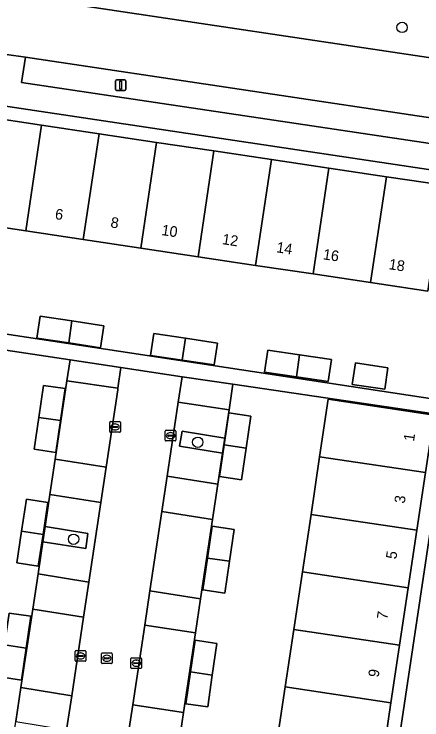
# Model space of a CAD drawing. Extents: x 164148 to 165261, y 382513 to 383432.
# Drawn here: x 164271.9 to 164310.2, y 382817.9 to 382884.2 of the extents above; entities that cross this region are included whole.
import ezdxf

# ---------------------------------------------------------------- set-up
doc = ezdxf.new("R2010")
doc.units = 0
for name, color, linetype in [('IMGEO_Boom', 7, 'Continuous'), ('IMGEO_Erf', 7, 'Continuous'), ('IMGEO_Groenvoorziening', 7, 'Continuous'), ('IMGEO_Kolk', 7, 'Continuous'), ('IMGEO_Lichtmast', 7, 'Continuous'), ('IMGEO_Pand', 7, 'Continuous'), ('IMGEO_Pand_nummerreeks', 7, 'Continuous'), ('IMGEO_Parkeervlak_open', 7, 'Continuous'), ('IMGEO_Rijbaan_lokaal_gesloten', 7, 'Continuous'), ('IMGEO_Rijbaan_lokaal_open', 7, 'Continuous'), ('IMGEO_Rioolput', 7, 'Continuous'), ('IMGEO_Voetpad_open', 7, 'Continuous')]:
    doc.layers.add(name, color=color, linetype=linetype)

msp = doc.modelspace()

# ---------------------------------------------------------------- linework, layer by layer
at = {"layer": 'IMGEO_Boom'}
for centre in [(164308.341, 382882.957), (164289.145, 382843.98), (164277.481, 382834.86)]:
    msp.add_circle(centre, 0.489, dxfattribs=at)
at = {"layer": 'IMGEO_Erf'}
for points in [[(164315.881, 382868.253), (164315.414, 382868.927), (164260.822, 382877.103), (164260.194, 382876.574), (164257.168, 382856.277), (164287.898, 382851.603), (164312.82, 382847.812)], [(164283.787, 382862.225), (164278.388, 382863.036), (164272.988, 382863.848), (164267.588, 382864.659), (164262.186, 382865.471), (164263.672, 382875.389), (164269.072, 382874.581), (164274.472, 382873.774), (164279.873, 382872.966), (164285.273, 382872.158), (164290.673, 382871.351), (164296.073, 382870.543), (164301.474, 382869.735), (164306.874, 382868.928), (164312.274, 382868.12), (164310.768, 382858.17), (164305.386, 382858.979), (164299.986, 382859.79), (164294.587, 382860.602), (164289.187, 382861.413)], [(164277.333, 382855.377), (164280.321, 382854.932), (164280.008, 382852.862), (164277.026, 382853.315), (164274.029, 382853.771), (164274.345, 382855.822)], [(164274.143, 382831.625), (164274.592, 382834.622), (164274.809, 382836.071), (164275.258, 382839.069), (164275.756, 382842.39), (164276.86, 382849.764), (164277.152, 382851.711), (164256.94, 382854.753), (164250.452, 382811.38), (164270.649, 382808.307), (164270.955, 382810.352), (164272.061, 382817.728), (164272.543, 382820.945), (164273.644, 382828.295)], [(164288.008, 382853.754), (164290.998, 382853.3), (164290.683, 382851.238), (164287.694, 382851.691), (164284.705, 382852.144), (164285.017, 382854.208)], [(164298.717, 382852.185), (164301.708, 382851.753), (164301.41, 382849.689), (164298.419, 382850.121), (164295.413, 382850.555), (164295.725, 382852.616)], [(164303.958, 382851.428), (164307.011, 382850.98), (164306.714, 382848.957), (164303.661, 382849.405)], [(164274.655, 382849.299), (164276.68, 382849.014), (164276.241, 382846.013), (164275.805, 382843.03), (164273.782, 382843.318), (164274.219, 382846.309)], [(164312.617, 382846.453), (164292.449, 382849.423), (164292.087, 382847.018), (164291.688, 382844.368), (164291.474, 382842.945), (164291.038, 382840.051), (164290.538, 382836.727), (164289.415, 382829.267), (164288.932, 382826.06), (164287.807, 382818.59), (164287.325, 382815.39), (164286.852, 382812.248), (164286.634, 382810.8), (164286.198, 382807.902), (164285.91, 382805.985), (164306.097, 382802.914)], [(164295.742, 382810.175), (164296.551, 382815.581), (164297.361, 382820.987), (164298.17, 382826.393), (164298.979, 382831.798), (164299.789, 382837.204), (164300.598, 382842.61), (164301.407, 382848.016), (164311.351, 382846.529), (164310.54, 382841.122), (164309.73, 382835.716), (164308.919, 382830.31), (164308.108, 382824.905), (164307.298, 382819.499), (164306.487, 382814.093), (164305.677, 382808.688), (164304.859, 382803.235), (164294.933, 382804.769)], [(164291.198, 382840.749), (164291.639, 382843.739), (164292.079, 382846.728), (164294.135, 382846.437), (164293.696, 382843.435), (164293.259, 382840.444)], [(164273.051, 382838.614), (164275.074, 382838.309), (164274.617, 382835.321), (164274.159, 382832.325), (164272.145, 382832.64), (164272.598, 382835.627)], [(164291.681, 382829.797), (164289.613, 382830.106), (164290.05, 382833.094), (164290.486, 382836.082), (164292.554, 382835.786), (164292.118, 382832.792)], [(164271.434, 382827.929), (164273.468, 382827.621), (164273.024, 382824.632), (164272.578, 382821.635), (164270.544, 382821.939), (164270.989, 382824.934)], [(164290.952, 382825.076), (164290.516, 382822.096), (164290.079, 382819.104), (164288.013, 382819.409), (164288.452, 382822.399), (164288.891, 382825.389)]]:
    msp.add_lwpolyline(points, close=True, dxfattribs=at)
at = {"layer": 'IMGEO_Groenvoorziening'}
for points in [[(164272.647, 382887.983), (164275.153, 382887.621), (164274.826, 382885.521), (164314.161, 382879.638), (164314.585, 382879.574), (164314.916, 382881.673), (164316.422, 382881.433)], [(164272.98, 382880.152), (164272.599, 382877.773), (164313.081, 382871.736), (164313.413, 382874.077)], [(164313.111, 382874.159), (164272.98, 382880.152)]]:
    msp.add_lwpolyline(points, dxfattribs=at)
for points in [[(164291.688, 382844.368), (164287.669, 382845.027), (164287.445, 382843.608), (164291.474, 382842.945)], [(164274.809, 382836.071), (164274.592, 382834.622), (164278.626, 382833.982), (164278.826, 382835.409)]]:
    msp.add_lwpolyline(points, close=True, dxfattribs=at)
at = {"layer": 'IMGEO_Kolk'}
for p, q in [((164286.167, 382845.102), (164287.019, 382845.102)), ((164286.092, 382844.176), (164286.092, 382845.028)), ((164286.351, 382844.596), (164286.351, 382844.608)), ((164286.789, 382844.559), (164286.391, 382844.559)), ((164286.394, 382844.645), (164286.792, 382844.645)), ((164286.58, 382844.882), (164286.605, 382844.882)), ((164286.835, 382844.608), (164286.835, 382844.596)), ((164287.093, 382845.028), (164287.093, 382844.176)), ((164287.019, 382844.102), (164286.167, 382844.102)), ((164286.603, 382844.322), (164286.578, 382844.322)), ((164277.637, 382823.471), (164277.637, 382824.323)), ((164277.712, 382824.397), (164278.564, 382824.397)), ((164277.896, 382823.891), (164277.896, 382823.903)), ((164278.334, 382823.854), (164277.936, 382823.854)), ((164277.939, 382823.94), (164278.337, 382823.94)), ((164278.125, 382824.177), (164278.15, 382824.177)), ((164278.38, 382823.903), (164278.38, 382823.891)), ((164278.638, 382824.323), (164278.638, 382823.471)), ((164278.564, 382823.397), (164277.712, 382823.397)), ((164278.148, 382823.617), (164278.123, 382823.617)), ((164282.867, 382822.791), (164282.867, 382823.643)), ((164282.942, 382823.717), (164283.794, 382823.717)), ((164283.126, 382823.211), (164283.126, 382823.223)), ((164283.564, 382823.174), (164283.166, 382823.174)), ((164283.169, 382823.26), (164283.567, 382823.26)), ((164283.355, 382823.497), (164283.38, 382823.497)), ((164283.61, 382823.223), (164283.61, 382823.211)), ((164283.868, 382823.643), (164283.868, 382822.791)), ((164283.794, 382822.717), (164282.942, 382822.717)), ((164283.378, 382822.937), (164283.353, 382822.937))]:
    msp.add_line(p, q, dxfattribs=at)
for points in [[(164286.167, 382845.102), (164287.019, 382845.102)], [(164286.092, 382844.176), (164286.092, 382845.028)], [(164287.093, 382845.028), (164287.093, 382844.176)], [(164287.019, 382844.102), (164286.167, 382844.102)], [(164277.637, 382823.471), (164277.637, 382824.323)], [(164277.712, 382824.397), (164278.564, 382824.397)], [(164278.638, 382824.323), (164278.638, 382823.471)], [(164278.564, 382823.397), (164277.712, 382823.397)], [(164282.867, 382822.791), (164282.867, 382823.643)], [(164282.942, 382823.717), (164283.794, 382823.717)], [(164283.868, 382823.643), (164283.868, 382822.791)], [(164283.794, 382822.717), (164282.942, 382822.717)]]:
    msp.add_lwpolyline(points, dxfattribs=at)
for centre, radius, start, end in [((164286.169, 382845.026), 0.0765, 91.55205, 178.44795), ((164286.169, 382845.026), 0.0765, 91.55205, 178.44795), ((164287.017, 382845.026), 0.0765, 1.55205, 88.44795), ((164287.017, 382845.026), 0.0765, 1.55205, 88.44795), ((164286.391, 382844.605), 0.0403, 85.87752, 175.75265), ((164286.388, 382844.595), 0.0366, 178.93798, 274.71019), ((164286.792, 382844.602), 0.043, 264.86636, 352.45326), ((164286.796, 382844.607), 0.0386, 1.73085, 96.63898), ((164286.169, 382844.178), 0.0765, 181.55205, 268.44795), ((164286.169, 382844.178), 0.0765, 181.55205, 268.44795), ((164287.017, 382844.178), 0.0765, 271.55205, 358.44795), ((164287.017, 382844.178), 0.0765, 271.55205, 358.44795), ((164277.714, 382824.321), 0.0765, 91.55205, 178.44795), ((164277.714, 382824.321), 0.0765, 91.55205, 178.44795), ((164277.936, 382823.9), 0.0403, 85.87752, 175.75265), ((164277.933, 382823.89), 0.0366, 178.93798, 274.71019), ((164278.337, 382823.897), 0.043, 264.86636, 352.45326), ((164278.341, 382823.902), 0.0386, 1.73085, 96.63898), ((164278.562, 382824.321), 0.0765, 1.55205, 88.44795), ((164278.562, 382824.321), 0.0765, 1.55205, 88.44795), ((164277.714, 382823.473), 0.0765, 181.55205, 268.44795), ((164277.714, 382823.473), 0.0765, 181.55205, 268.44795), ((164278.562, 382823.473), 0.0765, 271.55205, 358.44795), ((164278.562, 382823.473), 0.0765, 271.55205, 358.44795), ((164282.944, 382823.641), 0.0765, 91.55205, 178.44795), ((164282.944, 382823.641), 0.0765, 91.55205, 178.44795), ((164283.166, 382823.22), 0.0403, 85.87752, 175.75265), ((164283.163, 382823.21), 0.0366, 178.93798, 274.71019), ((164283.567, 382823.217), 0.043, 264.86636, 352.45326), ((164283.571, 382823.222), 0.0386, 1.73085, 96.63898), ((164283.792, 382823.641), 0.0765, 1.55205, 88.44795), ((164283.792, 382823.641), 0.0765, 1.55205, 88.44795), ((164282.944, 382822.793), 0.0765, 181.55205, 268.44795), ((164282.944, 382822.793), 0.0765, 181.55205, 268.44795), ((164283.792, 382822.793), 0.0765, 271.55205, 358.44795), ((164283.792, 382822.793), 0.0765, 271.55205, 358.44795)]:
    msp.add_arc(centre, radius, start, end, dxfattribs=at)
for centre, major_axis, ratio, start_param, end_param in [((164286.579, 382844.602), (-0.387, 0.002), 0.722429, 4.712389, 7.853982), ((164286.604, 382844.602), (-0.39, 0.002), 0.717154, 1.570796, 4.712389), ((164278.124, 382823.897), (-0.387, 0.002), 0.722429, 4.712389, 7.853982), ((164278.149, 382823.897), (-0.39, 0.002), 0.717154, 1.570796, 4.712389), ((164283.354, 382823.217), (-0.387, 0.002), 0.722429, 4.712389, 7.853982), ((164283.379, 382823.217), (-0.39, 0.002), 0.717154, 1.570796, 4.712389)]:
    msp.add_ellipse(centre, major_axis=major_axis, ratio=ratio, start_param=start_param, end_param=end_param, dxfattribs=at)
at = {"layer": 'IMGEO_Lichtmast'}
for p, q in [((164281.409, 382877.124), (164281.409, 382877.924)), ((164281.409, 382877.924), (164281.409, 382877.124)), ((164281.509, 382878.024), (164282.299, 382878.024)), ((164282.299, 382878.024), (164281.509, 382878.024)), ((164282.399, 382877.924), (164282.399, 382877.124)), ((164282.399, 382877.124), (164282.399, 382877.924)), ((164282.299, 382877.024), (164281.509, 382877.024)), ((164281.509, 382877.024), (164282.299, 382877.024))]:
    msp.add_line(p, q, dxfattribs=at)
msp.add_lwpolyline([(164281.829, 382877.899), (164281.979, 382877.899), (164281.979, 382877.149), (164281.829, 382877.149), (164281.829, 382877.899)], dxfattribs=at)
for centre, start, end in [((164281.509, 382877.924), 90, 180), ((164281.509, 382877.924), 90, 180), ((164282.299, 382877.924), 0, 90), ((164282.299, 382877.924), 360, 90), ((164281.509, 382877.124), 180, 270), ((164281.509, 382877.124), 180, 270), ((164282.299, 382877.124), 270, 0), ((164282.299, 382877.124), 270, 0)]:
    msp.add_arc(centre, 0.1, start, end, dxfattribs=at)
at = {"layer": 'IMGEO_Pand'}
for points in [[(164274.472, 382873.774), (164269.072, 382874.581), (164267.588, 382864.659), (164272.988, 382863.848)], [(164279.873, 382872.966), (164274.472, 382873.774), (164272.988, 382863.848), (164278.388, 382863.036)], [(164285.273, 382872.158), (164279.873, 382872.966), (164278.388, 382863.036), (164283.787, 382862.225)], [(164290.673, 382871.351), (164285.273, 382872.158), (164283.787, 382862.225), (164289.187, 382861.413)], [(164296.073, 382870.543), (164290.673, 382871.351), (164289.187, 382861.413), (164294.587, 382860.602)], [(164301.474, 382869.735), (164296.073, 382870.543), (164294.587, 382860.602), (164299.986, 382859.79)], [(164306.874, 382868.928), (164301.474, 382869.735), (164299.986, 382859.79), (164305.386, 382858.979)], [(164312.274, 382868.12), (164306.874, 382868.928), (164305.386, 382858.979), (164310.768, 382858.17)], [(164277.333, 382855.377), (164274.345, 382855.822), (164274.029, 382853.771), (164277.026, 382853.315)], [(164280.321, 382854.932), (164277.333, 382855.377), (164277.026, 382853.315), (164280.008, 382852.862)], [(164288.008, 382853.754), (164285.017, 382854.208), (164284.705, 382852.144), (164287.694, 382851.691)], [(164290.998, 382853.3), (164288.008, 382853.754), (164287.694, 382851.691), (164290.683, 382851.238)], [(164298.717, 382852.185), (164295.725, 382852.616), (164295.413, 382850.555), (164298.419, 382850.121)], [(164301.708, 382851.753), (164298.717, 382852.185), (164298.419, 382850.121), (164301.41, 382849.689)], [(164307.011, 382850.98), (164303.958, 382851.428), (164303.661, 382849.405), (164306.714, 382848.957)], [(164274.655, 382849.299), (164274.219, 382846.309), (164276.241, 382846.013), (164276.68, 382849.014)], [(164301.407, 382848.016), (164300.598, 382842.61), (164310.54, 382841.122), (164311.351, 382846.529)], [(164292.079, 382846.728), (164291.639, 382843.739), (164293.696, 382843.435), (164294.135, 382846.437)], [(164276.241, 382846.013), (164274.219, 382846.309), (164273.782, 382843.318), (164275.805, 382843.03)], [(164293.696, 382843.435), (164291.639, 382843.739), (164291.198, 382840.749), (164293.259, 382840.444)], [(164310.54, 382841.122), (164300.598, 382842.61), (164299.789, 382837.204), (164309.73, 382835.716)], [(164273.051, 382838.614), (164272.598, 382835.627), (164274.617, 382835.321), (164275.074, 382838.309)], [(164309.73, 382835.716), (164299.789, 382837.204), (164298.979, 382831.798), (164308.919, 382830.31)], [(164290.486, 382836.082), (164290.05, 382833.094), (164292.118, 382832.792), (164292.554, 382835.786)], [(164274.617, 382835.321), (164272.598, 382835.627), (164272.145, 382832.64), (164274.159, 382832.325)], [(164292.118, 382832.792), (164290.05, 382833.094), (164289.613, 382830.106), (164291.681, 382829.797)], [(164308.919, 382830.31), (164298.979, 382831.798), (164298.17, 382826.393), (164308.108, 382824.905)], [(164271.434, 382827.929), (164270.989, 382824.934), (164273.024, 382824.632), (164273.468, 382827.621)], [(164308.108, 382824.905), (164298.17, 382826.393), (164297.361, 382820.987), (164307.298, 382819.499)], [(164290.952, 382825.076), (164288.891, 382825.389), (164288.452, 382822.399), (164290.516, 382822.096)], [(164273.024, 382824.632), (164270.989, 382824.934), (164270.544, 382821.939), (164272.578, 382821.635)], [(164290.516, 382822.096), (164288.452, 382822.399), (164288.013, 382819.409), (164290.079, 382819.104)], [(164307.298, 382819.499), (164297.361, 382820.987), (164296.551, 382815.581), (164306.487, 382814.093)]]:
    msp.add_lwpolyline(points, close=True, dxfattribs=at)
at = {"layer": 'IMGEO_Parkeervlak_open'}
for points in [[(164281.646, 382849.047), (164276.86, 382849.764), (164275.756, 382842.39), (164280.533, 382841.634), (164281.626, 382848.909)], [(164291.474, 382842.945), (164287.445, 382843.608), (164287.669, 382845.027), (164291.688, 382844.368), (164292.087, 382847.018), (164287.319, 382847.752), (164286.273, 382840.788), (164291.038, 382840.051)], [(164280.035, 382838.315), (164275.258, 382839.069), (164274.809, 382836.071), (164278.826, 382835.409), (164278.626, 382833.982), (164274.592, 382834.622), (164274.143, 382831.625), (164278.911, 382830.831)], [(164290.538, 382836.727), (164285.773, 382837.462), (164284.653, 382830.001), (164289.415, 382829.267)], [(164278.414, 382827.526), (164273.644, 382828.295), (164272.543, 382820.945), (164277.309, 382820.163)], [(164288.932, 382826.06), (164284.171, 382826.794), (164283.047, 382819.316), (164287.807, 382818.59)]]:
    msp.add_lwpolyline(points, close=True, dxfattribs=at)
at = {"layer": 'IMGEO_Rijbaan_lokaal_gesloten'}
for points in [[(164336.455, 382876.299), (164336.032, 382876.364), (164333.679, 382876.723), (164317.08, 382879.196), (164316.991, 382879.209), (164316.901, 382879.223), (164314.585, 382879.574), (164314.161, 382879.638), (164274.826, 382885.521), (164272.211, 382885.919), (164255.48, 382888.431), (164249.104, 382889.368), (164234.778, 382891.507), (164227.654, 382892.577), (164215.005, 382894.5), (164212.921, 382894.837)], [(164265.1, 382881.355), (164269.281, 382880.704), (164271.199, 382880.418), (164272.98, 382880.152), (164313.111, 382874.159), (164328.53, 382871.849)]]:
    msp.add_lwpolyline(points, dxfattribs=at)
at = {"layer": 'IMGEO_Rijbaan_lokaal_open'}
msp.add_lwpolyline([(164282.562, 382816.088), (164283.047, 382819.316), (164284.171, 382826.794), (164284.653, 382830.001), (164285.773, 382837.462), (164286.273, 382840.788), (164287.319, 382847.752), (164287.676, 382850.126), (164281.938, 382850.991), (164281.646, 382849.047), (164281.626, 382848.909), (164280.533, 382841.634), (164280.035, 382838.315), (164278.911, 382830.831), (164278.414, 382827.526), (164277.309, 382820.163), (164276.826, 382816.947)], dxfattribs=at)
at = {"layer": 'IMGEO_Rioolput'}
for p, q in [((164280.878, 382844.992), (164280.878, 382845.844)), ((164280.953, 382845.918), (164281.805, 382845.918)), ((164281.879, 382845.844), (164281.879, 382844.992)), ((164281.137, 382845.412), (164281.137, 382845.424)), ((164281.575, 382845.375), (164281.177, 382845.375)), ((164281.18, 382845.461), (164281.578, 382845.461)), ((164281.389, 382845.138), (164281.364, 382845.138)), ((164281.366, 382845.698), (164281.391, 382845.698)), ((164281.621, 382845.424), (164281.621, 382845.412)), ((164281.805, 382844.918), (164280.953, 382844.918)), ((164280.109, 382823.254), (164280.109, 382824.106)), ((164280.184, 382824.18), (164281.036, 382824.18)), ((164280.597, 382823.96), (164280.622, 382823.96)), ((164281.11, 382824.106), (164281.11, 382823.254)), ((164281.036, 382823.18), (164280.184, 382823.18)), ((164280.368, 382823.674), (164280.368, 382823.686)), ((164280.806, 382823.637), (164280.408, 382823.637)), ((164280.411, 382823.723), (164280.809, 382823.723)), ((164280.62, 382823.4), (164280.595, 382823.4)), ((164280.852, 382823.686), (164280.852, 382823.674))]:
    msp.add_line(p, q, dxfattribs=at)
for points in [[(164280.878, 382844.992), (164280.878, 382845.844)], [(164280.953, 382845.918), (164281.805, 382845.918)], [(164281.879, 382845.844), (164281.879, 382844.992)], [(164281.805, 382844.918), (164280.953, 382844.918)], [(164280.109, 382823.254), (164280.109, 382824.106)], [(164280.184, 382824.18), (164281.036, 382824.18)], [(164281.11, 382824.106), (164281.11, 382823.254)], [(164281.036, 382823.18), (164280.184, 382823.18)]]:
    msp.add_lwpolyline(points, dxfattribs=at)
for centre, radius, start, end in [((164280.955, 382845.842), 0.0765, 91.55205, 178.44795), ((164280.955, 382845.842), 0.0765, 91.55205, 178.44795), ((164281.803, 382845.842), 0.0765, 1.55205, 88.44795), ((164281.803, 382845.842), 0.0765, 1.55205, 88.44795), ((164281.177, 382845.421), 0.0403, 85.87752, 175.75265), ((164281.174, 382845.411), 0.0366, 178.93798, 274.71019), ((164281.578, 382845.418), 0.043, 264.86636, 352.45326), ((164281.582, 382845.423), 0.0386, 1.73085, 96.63898), ((164280.955, 382844.994), 0.0765, 181.55205, 268.44795), ((164280.955, 382844.994), 0.0765, 181.55205, 268.44795), ((164281.803, 382844.994), 0.0765, 271.55205, 358.44795), ((164281.803, 382844.994), 0.0765, 271.55205, 358.44795), ((164280.186, 382824.104), 0.0765, 91.55205, 178.44795), ((164280.186, 382824.104), 0.0765, 91.55205, 178.44795), ((164281.034, 382824.104), 0.0765, 1.55205, 88.44795), ((164281.034, 382824.104), 0.0765, 1.55205, 88.44795), ((164280.186, 382823.256), 0.0765, 181.55205, 268.44795), ((164280.186, 382823.256), 0.0765, 181.55205, 268.44795), ((164280.408, 382823.683), 0.0403, 85.87752, 175.75265), ((164280.405, 382823.673), 0.0366, 178.93798, 274.71019), ((164280.809, 382823.68), 0.043, 264.86636, 352.45326), ((164280.813, 382823.685), 0.0386, 1.73085, 96.63898), ((164281.034, 382823.256), 0.0765, 271.55205, 358.44795), ((164281.034, 382823.256), 0.0765, 271.55205, 358.44795)]:
    msp.add_arc(centre, radius, start, end, dxfattribs=at)
for centre, major_axis, ratio, start_param, end_param in [((164281.365, 382845.418), (-0.387, 0.002), 0.722429, 4.712389, 7.853982), ((164281.39, 382845.418), (-0.39, 0.002), 0.717154, 1.570796, 4.712389), ((164280.596, 382823.68), (-0.387, 0.002), 0.722429, 4.712389, 7.853982), ((164280.621, 382823.68), (-0.39, 0.002), 0.717154, 1.570796, 4.712389)]:
    msp.add_ellipse(centre, major_axis=major_axis, ratio=ratio, start_param=start_param, end_param=end_param, dxfattribs=at)
at = {"layer": 'IMGEO_Voetpad_open'}
for points in [[(164272.599, 382877.773), (164272.98, 382880.152), (164271.199, 382880.418), (164270.817, 382878.047), (164259.83, 382879.696)], [(164258.706, 382878.099), (164260.822, 382877.103), (164315.414, 382868.927), (164317.059, 382871.117)], [(164313.413, 382874.077), (164313.081, 382871.736), (164272.599, 382877.773)], [(164317.059, 382871.117), (164315.414, 382868.927), (164315.881, 382868.253), (164312.82, 382847.812), (164312.617, 382846.453), (164306.097, 382802.914), (164305.84, 382801.2), (164299.332, 382757.735), (164299.346, 382756.115)]]:
    msp.add_lwpolyline(points, dxfattribs=at)
for points in [[(164287.898, 382851.603), (164257.168, 382856.277), (164256.94, 382854.753), (164277.152, 382851.711), (164281.938, 382850.991), (164287.676, 382850.126), (164292.449, 382849.423), (164312.617, 382846.453), (164312.82, 382847.812)], [(164281.938, 382850.991), (164277.152, 382851.711), (164276.86, 382849.764), (164281.646, 382849.047)], [(164292.449, 382849.423), (164287.676, 382850.126), (164287.319, 382847.752), (164292.087, 382847.018)], [(164280.533, 382841.634), (164275.756, 382842.39), (164275.258, 382839.069), (164280.035, 382838.315)], [(164291.038, 382840.051), (164286.273, 382840.788), (164285.773, 382837.462), (164290.538, 382836.727)], [(164278.911, 382830.831), (164274.143, 382831.625), (164273.644, 382828.295), (164278.414, 382827.526)], [(164289.415, 382829.267), (164284.653, 382830.001), (164284.171, 382826.794), (164288.932, 382826.06)], [(164277.309, 382820.163), (164272.543, 382820.945), (164272.061, 382817.728), (164276.826, 382816.947)], [(164287.807, 382818.59), (164283.047, 382819.316), (164282.562, 382816.088), (164287.325, 382815.39)]]:
    msp.add_lwpolyline(points, close=True, dxfattribs=at)

# ---------------------------------------------------------------- texts
at = {"layer": 'IMGEO_Pand_nummerreeks'}
for s, rotation, p in [('6', 351.45147, (164275.694, 382864.958)), ('8', 351.45147, (164280.912, 382864.174)), ('10', 351.45147, (164285.698, 382863.454)), ('12', 351.45147, (164291.396, 382862.598)), ('14', 351.45147, (164296.487, 382861.833)), ('16', 351.45147, (164300.862, 382861.175)), ('18', 351.45147, (164307.044, 382860.246)), ('1', 81.4746, (164309.458, 382844.02)), ('3', 81.4746, (164308.582, 382838.175)), ('5', 81.4746, (164307.797, 382832.945)), ('7', 81.4746, (164306.947, 382827.276)), ('9', 81.4746, (164306.133, 382821.843))]:
    msp.add_text(s, height=1, rotation=rotation, dxfattribs=at).set_placement(p)

doc.saveas('drawing.dxf')
